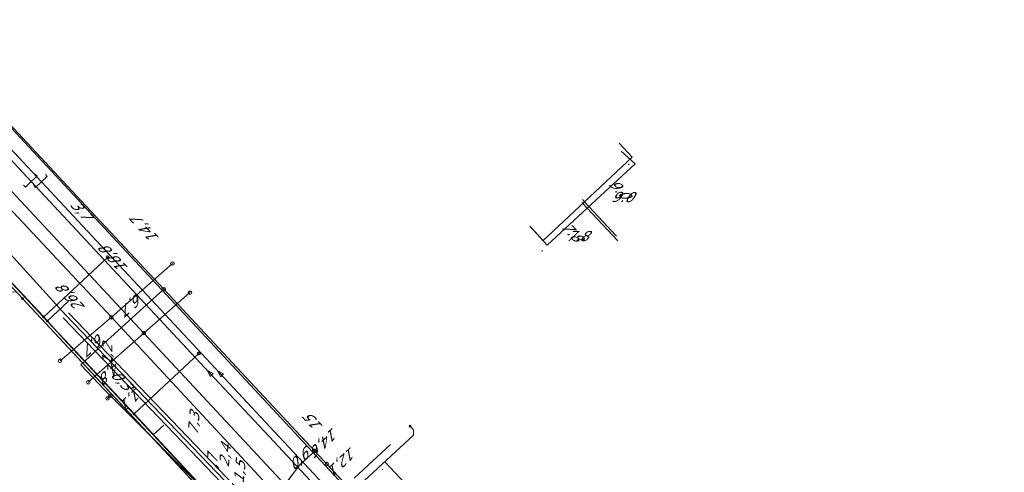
# Model space of a CAD drawing. Header units: metres. Extents: x 124576 to 133557, y 395865 to 402386.
# Tile 362 of 447: x 130098 to 130234, y 401011 to 401073. Entities that reach past the tile are written whole.
import ezdxf
from ezdxf.enums import TextEntityAlignment as Align

# ---------------------------------------------------------------- set-up
doc = ezdxf.new("R2010")
doc.units = ezdxf.units.M
doc.header["$MEASUREMENT"] = 0
for name, color, linetype, lineweight, true_color in [('LG_Datatransport_Eurofiber_Nederland_BV', 3, 'Continuous', 13, 0x00ff00), ('LG_Datatransport_KPN_BV', 3, 'Continuous', 13, 0x00ff00), ('LG_Gas_Hoge_Druk_Enexis_Netbeheer_BV', 7, 'Continuous', 13, 0xff9b00), ('LG_Laag_Spanning_Enexis_Netbeheer_BV', 7, 'Continuous', 13, 0x960000), ('LG_Midden_Spanning_Enexis_Netbeheer_BV', 7, 'Continuous', 13, 0xd20000), ('LG_Riool_Vrij_Verval_Gemeente_Tilburg_Ruimtelijke_Uitvoering', 7, 'Continuous', 13, 0xca00a0), ('LG_unet-4_Brabant_Water', 5, 'Continuous', 13, 0x0000ff), ('LG_warmte', 7, 'Continuous', 13, 0x008080), ('LG_warmte_Ennatuurlijk_BV', 7, 'Continuous', 13, 0x008080)]:
    doc.layers.add(name, color=color, linetype=linetype, lineweight=lineweight, true_color=true_color)
for name, color, linetype, lineweight in [('LG_Datatransport_P_KPN_BV', 7, 'Continuous', 0), ('LG_Laag_Spanning_P_Enexis_Netbeheer_BV', 7, 'Continuous', 0), ('LG_Midden_Spanning_P_Enexis_Netbeheer_BV', 7, 'Continuous', 0), ('LG_n00003_Spitters_Electrotechniek_BV', 7, 'Continuous', 13), ('LG_overig_P_Gemeente_Tilburg_Ruimtelijke_Uitvoering', 7, 'Continuous', 0), ('LG_Riool_Vrij_Verval_P_Gemeente_Tilburg_Ruimtelijke_Uitvoering', 7, 'Continuous', 0), ('MV_Datatransport', 7, 'Continuous', 0), ('MV_Laag_Spanning', 7, 'Continuous', 0), ('MV_Laag_Spanning_lijn', 7, 'Continuous', 0), ('MV_Laag_Spanning_pijl', 7, 'Continuous', 0), ('MV_Midden_Spanning', 7, 'Continuous', 0), ('MV_Midden_Spanning_lijn', 7, 'Continuous', 0), ('MV_Midden_Spanning_pijl', 7, 'Continuous', 0), ('MV_unet-4', 7, 'Continuous', 0)]:
    doc.layers.add(name, color=color, linetype=linetype, lineweight=lineweight)
doc.styles.add('Klic_Annotatie', font='verdanai.ttf', dxfattribs={"oblique": 20, "height": 1.4})

# ---------------------------------------------------------------- blocks, each defined once
blk = doc.blocks.new('Mof')
at = {"layer": 'LG_Laag_Spanning_P_Enexis_Netbeheer_BV'}
h = blk.add_hatch(color=256, dxfattribs=at)
edge = h.paths.add_edge_path()
edge.add_arc((0, 0), 2, 0, 360)
blk = doc.blocks.new('Mof_1')
at = {"layer": 'LG_Midden_Spanning_P_Enexis_Netbeheer_BV'}
h = blk.add_hatch(color=256, dxfattribs=at)
edge = h.paths.add_edge_path()
edge.add_arc((0, 0), 2, 0, 360)
blk = doc.blocks.new('Streetlight')
at = {"layer": 'LG_Laag_Spanning_P_Enexis_Netbeheer_BV'}
for p, q in [((-1.8, 1.8), (-1.1, 1.1)), ((0, 2.5), (0, 1.5)), ((1.8, 1.8), (1.1, 1.1)), ((-1.1, -1.1), (-1.8, -1.8)), ((0, -1.5), (0, -2.5)), ((1.1, -1.1), (1.8, -1.8))]:
    blk.add_line(p, q, dxfattribs=at)
at = {"layer": 'LG_Laag_Spanning_P_Enexis_Netbeheer_BV', "flags": 128}
for points in [[(-2.5, 0), (-1.5, 0)], [(1.5, 0), (2.5, 0)]]:
    blk.add_lwpolyline(points, dxfattribs=at)
at = {"layer": 'LG_Laag_Spanning_P_Enexis_Netbeheer_BV'}
blk.add_circle((0, 0), 1.5, dxfattribs=at)
blk = doc.blocks.new('m_pijl')
at = {"layer": 'MV_Laag_Spanning_pijl'}
blk.add_hatch(color=7, dxfattribs=at).paths.add_polyline_path([(-1, -0.3), (-1, 0), (-1, 0.3), (0, 0)])
at = {"layer": 'MV_Laag_Spanning_pijl', "flags": 128}
blk.add_lwpolyline([(-1, 0), (-1, 0.3), (0, 0), (-1, -0.3), (-1, 0)], close=True, dxfattribs=at)
blk = doc.blocks.new('m_pijl_1')
at = {"layer": 'MV_Midden_Spanning_pijl'}
blk.add_hatch(color=7, dxfattribs=at).paths.add_polyline_path([(-1, -0.3), (-1, 0), (-1, 0.3), (0, 0)])
at = {"layer": 'MV_Midden_Spanning_pijl', "flags": 128}
blk.add_lwpolyline([(-1, 0), (-1, 0.3), (0, 0), (-1, -0.3), (-1, 0)], close=True, dxfattribs=at)
blk = doc.blocks.new('Onbekend_1')
at = {"layer": 'LG_overig_P_Gemeente_Tilburg_Ruimtelijke_Uitvoering'}
blk.add_hatch(color=256, dxfattribs=at).paths.add_polyline_path([(-0.3, -1.1, -0.262633), (0.2, 0.2), (0.6, 0.5, 0.379827), (0.7, 1.3), (0.7, 1.3, 0.228508), (0, 1.5), (0, 1.5, 0.459053), (-0.8, 0.8), (-1.3, 0.9, -0.414214), (-0.1, 2, -0.243799), (1.1, 1.5, -0.379827), (0.9, 0.1), (0.5, -0.2, 0.262633), (0.2, -1.1), (-0.2, -1.1)])
blk.add_circle((0, 0), 2.5, dxfattribs=at)
at = {"layer": 'LG_overig_P_Gemeente_Tilburg_Ruimtelijke_Uitvoering', "extrusion": (0, 0, -1)}
blk.add_solid([(0.3, -2.1), (-0.2, -2.1), (0.3, -1.5), (-0.2, -1.5)], dxfattribs=at)
blk = doc.blocks.new('Onbekend_2')
at = {"layer": 'LG_Riool_Vrij_Verval_P_Gemeente_Tilburg_Ruimtelijke_Uitvoering'}
blk.add_hatch(color=256, dxfattribs=at).paths.add_polyline_path([(-0.3, -1.1, -0.262633), (0.2, 0.2), (0.6, 0.5, 0.379827), (0.7, 1.3), (0.7, 1.3, 0.228508), (0, 1.5), (0, 1.5, 0.459053), (-0.8, 0.8), (-1.3, 0.9, -0.414214), (-0.1, 2, -0.243799), (1.1, 1.5, -0.379827), (0.9, 0.1), (0.5, -0.2, 0.262633), (0.2, -1.1), (-0.2, -1.1)])
blk.add_circle((0, 0), 2.5, dxfattribs=at)
at = {"layer": 'LG_Riool_Vrij_Verval_P_Gemeente_Tilburg_Ruimtelijke_Uitvoering', "extrusion": (0, 0, -1)}
blk.add_solid([(0.3, -2.1), (-0.2, -2.1), (0.3, -1.5), (-0.2, -1.5)], dxfattribs=at)
blk = doc.blocks.new('Onbekend_3')
at = {"layer": 'LG_Datatransport_P_KPN_BV'}
blk.add_hatch(color=256, dxfattribs=at).paths.add_polyline_path([(-0.3, -1.1, -0.262633), (0.2, 0.2), (0.6, 0.5, 0.379827), (0.7, 1.3), (0.7, 1.3, 0.228508), (0, 1.5), (0, 1.5, 0.459053), (-0.8, 0.8), (-1.3, 0.9, -0.414214), (-0.1, 2, -0.243799), (1.1, 1.5, -0.379827), (0.9, 0.1), (0.5, -0.2, 0.262633), (0.2, -1.1), (-0.2, -1.1)])
blk.add_circle((0, 0), 2.5, dxfattribs=at)
at = {"layer": 'LG_Datatransport_P_KPN_BV', "extrusion": (0, 0, -1)}
blk.add_solid([(0.3, -2.1), (-0.2, -2.1), (0.3, -1.5), (-0.2, -1.5)], dxfattribs=at)

msp = doc.modelspace()

# ---------------------------------------------------------------- linework, layer by layer
at = {"layer": 'LG_Datatransport_Eurofiber_Nederland_BV', "flags": 128}
for points in [[(129971.94, 401129.61), (129972.99, 401130.48), (129974.74, 401131.93), (129984.17, 401140.74), (129995.02, 401146.19), (130018.01, 401121.53), (130040.4, 401097.4), (130048.8, 401088.4), (130061.7, 401074.5), (130068.5, 401067.2), (130082.3, 401052.5), (130091.7, 401042.3), (130101.3, 401032.1), (130104.1, 401029), (130121.9, 401010), (130150.3, 400979.5), (130156.2, 400973.2), (130156.6, 400972.7), (130157, 400972.3), (130170.7, 400957.6), (130190, 400936.9), (130214.18, 400911)], [(130018.01, 401121.53), (130040.4, 401097.4), (130048.8, 401088.4), (130061.7, 401074.5), (130068.5, 401067.2), (130082.3, 401052.5), (130091.7, 401042.3), (130101.3, 401032.1), (130104.1, 401029), (130121.9, 401010), (130150.3, 400979.5), (130156.2, 400973.2), (130156.6, 400972.7)]]:
    msp.add_lwpolyline(points, dxfattribs=at)
at = {"layer": 'LG_Datatransport_KPN_BV'}
for p, q in [((130117.96, 401035.78), (130138.72, 401013.53)), ((130115.6, 401033.63), (130109.68, 401028.24)), ((130110.61, 401021.11), (130110.21, 401020.75)), ((130147.05, 401004.6), (130136.95, 401015.42)), ((130131.81, 401005.22), (130136.63, 401011.56))]:
    msp.add_line(p, q, dxfattribs=at)
at = {"layer": 'LG_Datatransport_KPN_BV', "flags": 128}
for points in [[(130088.6, 401067.25), (130106.6, 401047.95), (130117.96, 401035.78)], [(130110.61, 401021.11), (130109.83, 401021.9), (130106.53, 401025.36), (130109.68, 401028.24), (130115.6, 401033.63), (130117.96, 401035.78)], [(130115.5, 400989.72), (130116.75, 400990.92), (130118.53, 400992.58), (130125.73, 400999.28), (130126.52, 401000), (130129.13, 401002.37), (130129.01, 401002.5), (130124.53, 401007.16), (130110.61, 401021.11)], [(130138.76, 401013.52), (130138.74, 401013.5), (130136.64, 401011.55), (130131.85, 401005.18), (130129.01, 401002.5), (130118.53, 400992.58), (130115.51, 400989.72)], [(130138.72, 401013.53), (130138.74, 401013.5), (130140.42, 401011.7)], [(130140.42, 401011.7), (130151.34, 401000), (130193.74, 400954.56), (130193.94, 400954.34), (130195.46, 400955.68), (130198.27, 400958.16)]]:
    msp.add_lwpolyline(points, dxfattribs=at)
at = {"layer": 'LG_Gas_Hoge_Druk_Enexis_Netbeheer_BV'}
msp.add_line((130233.66, 400911), (130018.56, 401142.24), dxfattribs=at)
at = {"layer": 'LG_Laag_Spanning_Enexis_Netbeheer_BV'}
for p, q in [((130101.41, 401031.95), (130110.24, 401040.19)), ((130113.86, 401018.6), (130122.79, 401026.93))]:
    msp.add_line(p, q, dxfattribs=at)
at = {"layer": 'LG_Laag_Spanning_Enexis_Netbeheer_BV', "flags": 128}
for points in [[(130079.1, 401055.86), (130082.33, 401052.39), (130083.85, 401050.77), (130088.21, 401046.09), (130101.41, 401031.95), (130101.92, 401031.4), (130105.81, 401027.23), (130113.86, 401018.6), (130126.81, 401004.72), (130132.85, 400998.24), (130133.49, 400998.22), (130135.85, 401000.41), (130141.61, 401005.77), (130141.62, 401005.77), (130143.41, 401007.44), (130144.31, 401007.25), (130170.98, 400978.66), (130174.55, 400974.83), (130175.23, 400974.1)], [(130180.47, 401042.42), (130176.24, 401046.94), (130175.58, 401047.64), (130175.52, 401047.71)], [(130180.47, 401042.42), (130176.24, 401046.94), (130175.58, 401047.64), (130175.52, 401047.71)], [(130175.52, 401047.71), (130175.58, 401047.64), (130176.24, 401046.94), (130180.47, 401042.42)], [(130101.92, 401031.4), (130101.41, 401031.95), (130088.21, 401046.09)], [(130088.21, 401046.09), (130101.41, 401031.95), (130101.92, 401031.4)], [(130101.92, 401031.4), (130101.41, 401031.95), (130088.21, 401046.09)], [(130132.85, 400998.24), (130126.81, 401004.72), (130113.86, 401018.6), (130105.81, 401027.23), (130101.92, 401031.4)], [(130101.92, 401031.4), (130105.81, 401027.23), (130113.86, 401018.6), (130126.81, 401004.72), (130132.85, 400998.24), (130133.45, 400997.58), (130134.47, 400996.42), (130143.63, 400986.1), (130149.65, 400979.65), (130164.74, 400963.47), (130181.41, 400945.6), (130197.84, 400927.98), (130200.55, 400925.07), (130213.31, 400911.4), (130213.68, 400911)], [(130132.85, 400998.24), (130126.81, 401004.72), (130113.86, 401018.6), (130105.81, 401027.23), (130101.92, 401031.4)], [(130151.86, 401016.92), (130152.33, 401016.41), (130152.31, 401015.7), (130144.34, 401008.3), (130144.33, 401008.29), (130144.11, 401007.76), (130144.12, 401007.64), (130144.16, 401007.47), (130144.29, 401007.26), (130144.31, 401007.25)], [(130151.86, 401016.92), (130152.33, 401016.41), (130152.31, 401015.7), (130144.34, 401008.3), (130144.33, 401008.29)], [(130151.86, 401016.92), (130152.33, 401016.41), (130152.31, 401015.7), (130144.34, 401008.3), (130144.33, 401008.29)]]:
    msp.add_lwpolyline(points, dxfattribs=at)
at = {"layer": 'LG_Midden_Spanning_Enexis_Netbeheer_BV'}
for p, q in [((130098.51, 401034.49), (130097.94, 401035.1)), ((130124.05, 401007.1), (130098.51, 401034.49)), ((130124.05, 401007.1), (130098.51, 401034.49))]:
    msp.add_line(p, q, dxfattribs=at)
at = {"layer": 'LG_Midden_Spanning_Enexis_Netbeheer_BV', "flags": 128}
for points in [[(130132.65, 400997.88), (130125.64, 401005.39), (130124.05, 401007.1), (130098.51, 401034.49), (130097.94, 401035.1), (130096.1, 401037.07), (130095.41, 401037.81), (130093.78, 401039.56), (130093.68, 401039.68), (130088.08, 401045.69), (130087.97, 401045.79), (130048.53, 401088.08), (130047.57, 401089.11), (130047.1, 401089.62), (130047.16, 401091.31), (130048.01, 401092.11), (130047.16, 401091.31), (130045.46, 401091.37), (130044.79, 401092.09), (130041.91, 401095.17), (130027.86, 401110.25)], [(130175.58, 401048.14), (130175.87, 401047.82), (130180.29, 401043.09)], [(130175.58, 401048.14), (130175.87, 401047.82), (130180.29, 401043.09)], [(130175.58, 401048.14), (130175.87, 401047.82), (130180.29, 401043.09)], [(130175.58, 401048.14), (130175.87, 401047.82), (130180.29, 401043.09)], [(130175.58, 401048.14), (130175.87, 401047.82), (130180.29, 401043.09)], [(130175.58, 401048.14), (130175.87, 401047.82), (130180.29, 401043.09)], [(130175.58, 401048.14), (130175.87, 401047.82), (130180.29, 401043.09)], [(130175.58, 401048.14), (130175.87, 401047.82), (130180.29, 401043.09)], [(130098.51, 401034.49), (130097.94, 401035.1), (130097.69, 401035.36), (130095.99, 401035.42), (130095.9, 401035.34), (130095.44, 401034.9)], [(130132.65, 400997.88), (130125.64, 401005.39), (130124.05, 401007.1), (130098.51, 401034.49)], [(130132.65, 400997.88), (130125.64, 401005.39), (130124.05, 401007.1), (130098.51, 401034.49)], [(130132.65, 400997.88), (130125.64, 401005.39), (130124.05, 401007.1), (130098.51, 401034.49)]]:
    msp.add_lwpolyline(points, dxfattribs=at)
at = {"layer": 'LG_n00003_Spitters_Electrotechniek_BV'}
for p, q in [((130104.47, 401032.19), (130095.48, 401042.12)), ((130104.47, 401032.19), (130095.48, 401042.12)), ((130127.07, 401007.94), (130104.11, 401031.84)), ((130127.43, 401008.28), (130104.47, 401032.19)), ((130127.43, 401008.28), (130104.47, 401032.19)), ((130127.79, 401008.63), (130104.83, 401032.54))]:
    msp.add_line(p, q, dxfattribs=at)
at = {"layer": 'LG_Riool_Vrij_Verval_Gemeente_Tilburg_Ruimtelijke_Uitvoering'}
for p, q in [((130072.43, 401072.89), (130110.74, 401031.92)), ((130077.41, 401070.26), (130115.21, 401029.74)), ((130119.15, 401039.32), (130110.74, 401031.92)), ((130121.56, 401035.31), (130115.21, 401029.74)), ((130103.67, 401025.92), (130110.74, 401031.92)), ((130147.16, 400992.77), (130110.74, 401031.92)), ((130107.57, 401022.97), (130115.21, 401029.74)), ((130152.76, 400989.47), (130115.21, 401029.74))]:
    msp.add_line(p, q, dxfattribs=at)
at = {"layer": 'LG_unet-4_Brabant_Water'}
for p, q in [((130075.48, 401059.76), (130116.49, 401015.71)), ((130116.49, 401015.71), (130117.96, 401017.06))]:
    msp.add_line(p, q, dxfattribs=at)
at = {"layer": 'LG_unet-4_Brabant_Water', "flags": 128}
msp.add_lwpolyline([(130116.49, 401015.71), (130123.77, 401007.88), (130124.14, 401007.49)], dxfattribs=at)
at = {"layer": 'LG_warmte', "flags": 128}
for points in [[(130123.96, 401024.6), (130124.77, 401024.16), (130124.35, 401023.76), (130123.96, 401024.6)], [(130125.38, 401024.55), (130126.19, 401024.11), (130125.76, 401023.71), (130125.38, 401024.55)]]:
    msp.add_lwpolyline(points, dxfattribs=at)
at = {"layer": 'LG_warmte_Ennatuurlijk_BV', "flags": 128}
for points in [[(130124.26, 401024.28), (130116.07, 401033.05), (130107.89, 401041.83), (130099.7, 401050.6), (130091.52, 401059.37), (130083.33, 401068.15), (130075.14, 401076.92), (130066.96, 401085.7), (130058.77, 401094.47), (130050.59, 401103.24), (130042.4, 401112.02), (130034.21, 401120.79), (130026.03, 401129.57), (130017.84, 401138.34), (130009.65, 401147.12), (130009.14, 401147.66), (130010.05, 401148.52), (130018.29, 401156.22), (130018.84, 401156.73), (130019.69, 401155.82), (130020.54, 401154.91), (130021.22, 401154.19), (130021.9, 401153.46)], [(130125.67, 401024.23), (130117.49, 401033), (130109.3, 401041.78), (130101.12, 401050.55), (130092.93, 401059.33), (130084.74, 401068.1), (130076.56, 401076.87), (130068.37, 401085.65), (130060.18, 401094.42), (130052, 401103.2), (130043.81, 401111.97), (130035.62, 401120.75), (130027.44, 401129.52), (130019.25, 401138.29), (130011.07, 401147.07), (130010.55, 401147.62), (130011.1, 401148.13), (130017.88, 401154.47), (130018.79, 401155.32), (130019.3, 401154.77), (130019.82, 401154.22), (130020.88, 401153.09), (130021.56, 401152.36)], [(130100.26, 401051.62), (130100.51, 401051.35), (130099.7, 401050.6), (130098.9, 401049.85), (130098.65, 401050.12)], [(130101.67, 401051.57), (130101.92, 401051.3), (130101.12, 401050.55), (130100.31, 401049.8), (130100.06, 401050.07)], [(130165.71, 400979.84), (130165.19, 400980.41), (130157.01, 400989.18), (130148.82, 400997.96), (130146.13, 401000.83), (130140.63, 401006.73), (130132.45, 401015.5), (130124.26, 401024.28)], [(130167.13, 400979.8), (130166.6, 400980.36), (130158.42, 400989.13), (130150.23, 400997.91), (130146.87, 401001.51), (130142.05, 401006.68), (130133.86, 401015.46), (130125.67, 401024.23)]]:
    msp.add_lwpolyline(points, dxfattribs=at)
at = {"layer": 'MV_Laag_Spanning_lijn'}
for p, q in [((130182.83, 401053.06), (130180.91, 401054.81)), ((130168.35, 401044.44), (130170.75, 401041.85)), ((130104.85, 401034.14), (130101.92, 401031.4))]:
    msp.add_line(p, q, dxfattribs=at)
at = {"layer": 'MV_Laag_Spanning_pijl'}
for p, q in [((130176.24, 401046.94), (130182.83, 401053.06)), ((130176.25, 401046.95), (130170.75, 401041.85)), ((130153.09, 401007.01), (130148.43, 401011.97))]:
    msp.add_line(p, q, dxfattribs=at)
at = {"layer": 'MV_Midden_Spanning_lijn'}
for p, q in [((130182.45, 401053.96), (130180.63, 401055.91)), ((130168.35, 401044.44), (130170.17, 401042.5)), ((130149.16, 401014.41), (130144.16, 401009.77))]:
    msp.add_line(p, q, dxfattribs=at)
at = {"layer": 'MV_Midden_Spanning_pijl'}
for p, q in [((130175.87, 401047.82), (130182.45, 401053.96)), ((130170.17, 401042.5), (130175.87, 401047.82))]:
    msp.add_line(p, q, dxfattribs=at)

# ---------------------------------------------------------------- block references
at = {"layer": 'LG_Datatransport_P_KPN_BV', "xscale": 0.1, "yscale": 0.1, "zscale": 0.1}
for p in [(130117.96, 401035.78), (130117.96, 401035.78), (130117.96, 401035.78), (130110.21, 401020.75), (130110.61, 401021.11), (130110.61, 401021.11), (130110.61, 401021.11), (130138.72, 401013.53), (130138.72, 401013.53), (130138.76, 401013.52), (130140.42, 401011.7), (130140.42, 401011.7)]:
    msp.add_blockref('Onbekend_3', p, dxfattribs=at)
at = {"layer": 'LG_Laag_Spanning_P_Enexis_Netbeheer_BV'}
for name, p, xscale, yscale, zscale, rotation in [('Streetlight', (130110.24, 401040.19), 0.1, 0.1, 0.1, 317.0000000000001), ('Mof', (130101.92, 401031.4), 0.09999999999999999, 0.09999999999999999, 0.09999999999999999, 353), ('Streetlight', (130122.79, 401026.93), 0.1, 0.1, 0.1, 317.0000000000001), ('Mof', (130151.86, 401016.92), 0.1, 0.1, 0.1, 1)]:
    msp.add_blockref(name, p, dxfattribs=dict(at, xscale=xscale, yscale=yscale, zscale=zscale, rotation=rotation))
at = {"layer": 'LG_Laag_Spanning_P_Enexis_Netbeheer_BV', "xscale": 0.1, "yscale": 0.1, "zscale": 0.1}
for p in [(130101.41, 401031.95), (130113.86, 401018.6)]:
    msp.add_blockref('Mof', p, dxfattribs=at)
at = {"layer": 'LG_Midden_Spanning_P_Enexis_Netbeheer_BV', "xscale": 0.1, "yscale": 0.1, "zscale": 0.1, "rotation": 1}
msp.add_blockref('Mof_1', (130098.51, 401034.49), dxfattribs=at)
at = {"layer": 'LG_overig_P_Gemeente_Tilburg_Ruimtelijke_Uitvoering', "xscale": 0.1, "yscale": 0.1, "zscale": 0.1}
for p in [(130119.15, 401039.32), (130121.56, 401035.31), (130103.67, 401025.92), (130107.57, 401022.97)]:
    msp.add_blockref('Onbekend_1', p, dxfattribs=at)
at = {"layer": 'LG_Riool_Vrij_Verval_P_Gemeente_Tilburg_Ruimtelijke_Uitvoering', "xscale": 0.1, "yscale": 0.1, "zscale": 0.1}
for p in [(130110.74, 401031.92), (130115.21, 401029.74)]:
    msp.add_blockref('Onbekend_2', p, dxfattribs=at)
at = {"layer": 'MV_Laag_Spanning_pijl'}
for p, xscale, yscale, zscale, rotation in [((130182, 401053), 0.1, 0.1, 0.1, 42), ((130170, 401041), 0.1, 0.1, 0.1, 223), ((130148, 401011), 0.09999999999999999, 0.09999999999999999, 0.09999999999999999, 133)]:
    msp.add_blockref('m_pijl', p, dxfattribs=dict(at, xscale=xscale, yscale=yscale, zscale=zscale, rotation=rotation))
at = {"layer": 'MV_Midden_Spanning_pijl', "xscale": 0.1, "yscale": 0.1, "zscale": 0.1, "rotation": 43}
for p in [(130182, 401053), (130175, 401047)]:
    msp.add_blockref('m_pijl_1', p, dxfattribs=at)

# ---------------------------------------------------------------- texts
at = {"layer": 'MV_Datatransport', "style": 'Klic_Annotatie', "oblique": 20}
for s, rotation, p in [('3,7', 313, (130106.5, 401046.74)), ('14,7', 132.3, (130115.53, 401043.86)), ('18,8', 132.3, (130111.21, 401039.79)), ('26,8', 132.3, (130105.29, 401034.41)), ('6,7', 222.3, (130113.74, 401033.85)), ('6,7', 222.3, (130108.48, 401028.36)), ('4,8', 223, (130110.71, 401024.47)), ('0,3', 313.1, (130112.07, 401023.32)), ('1,1', 223, (130113.61, 401020.81)), ('15', 131.4, (130138.67, 401017.27)), ('14,6', 223.2, (130140.22, 401014.89)), ('12,1', 223.2, (130142.71, 401012.24)), ('0,6', 43, (130136.45, 401012.26))]:
    msp.add_text(s, height=1.4, rotation=rotation, dxfattribs=at).set_placement(p, align=Align.MIDDLE_CENTER)
at = {"layer": 'MV_Laag_Spanning', "style": 'Klic_Annotatie', "oblique": 20}
for s, p in [('9.0', (130180.99, 401048.48)), ('7.8', (130174.82, 401043.12))]:
    msp.add_text(s, height=1.4, rotation=359, dxfattribs=at).set_placement(p, align=Align.MIDDLE_CENTER)
at = {"layer": 'MV_Midden_Spanning', "style": 'Klic_Annotatie', "oblique": 20}
for s, p in [('9.0', (130180.63, 401049.63)), ('7.8', (130174.06, 401043.76))]:
    msp.add_text(s, height=1.4, rotation=313, dxfattribs=at).set_placement(p, align=Align.MIDDLE_CENTER)
at = {"layer": 'MV_unet-4', "style": 'Klic_Annotatie', "oblique": 20}
for s, rotation, p in [('1,2', 89.2, (130110.17, 401026.67)), ('7,3', 84.5, (130122.05, 401017.22)), ('2,4', 84.5, (130126.36, 401012.78)), (',7', 89.3, (130124.64, 401011.99)), ('1,5', 84.5, (130128.39, 401010.51))]:
    msp.add_text(s, height=1.4, rotation=rotation, dxfattribs=at).set_placement(p, align=Align.MIDDLE_CENTER)

doc.saveas('drawing.dxf')
